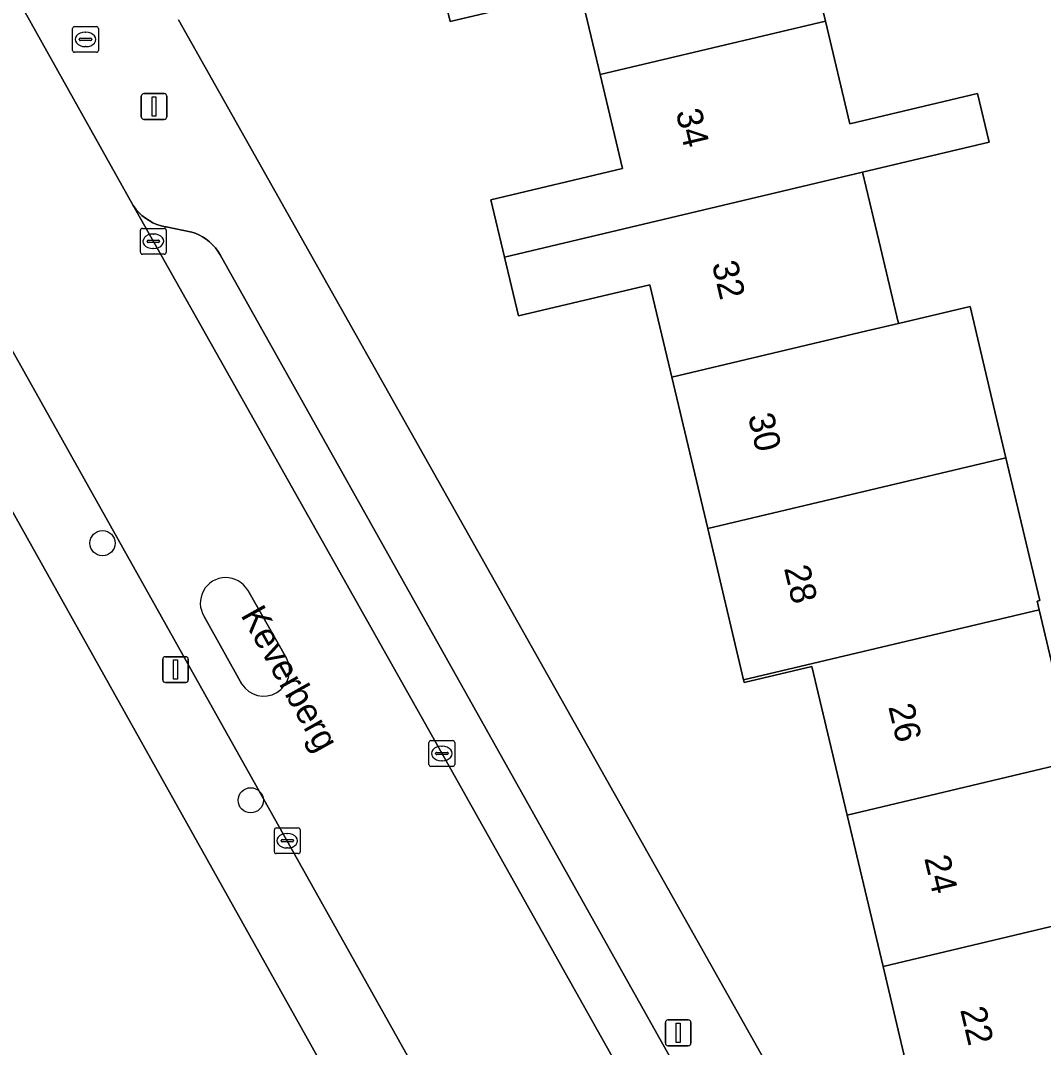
# Model space of a CAD drawing. Extents: x 158031 to 159244, y 380104 to 381214.
# Drawn here: x 158777.08 to 158816.76, y 380648.81 to 380688.64 of the extents above; entities that cross this region are included whole.
import ezdxf

# ---------------------------------------------------------------- set-up
doc = ezdxf.new("R2010")
doc.units = 0
for name, color, linetype in [('IMGEO_Boom', 7, 'Continuous'), ('IMGEO_Erf', 7, 'Continuous'), ('IMGEO_Kolk', 7, 'Continuous'), ('IMGEO_Lichtmast', 7, 'Continuous'), ('IMGEO_Openbare_ruimte_label', 7, 'Continuous'), ('IMGEO_Pand', 7, 'Continuous'), ('IMGEO_Pand_nummerreeks', 7, 'Continuous'), ('IMGEO_Parkeervlak_open', 7, 'Continuous'), ('IMGEO_Rijbaan_lokaal_gesloten', 7, 'Continuous'), ('IMGEO_Rioolput', 7, 'Continuous'), ('IMGEO_Verkeerseiland_gesloten', 7, 'Continuous'), ('IMGEO_Voetpad_open', 7, 'Continuous')]:
    doc.layers.add(name, color=color, linetype=linetype)

msp = doc.modelspace()

# ---------------------------------------------------------------- linework, layer by layer
at = {"layer": 'IMGEO_Boom'}
for centre in [(158780.259, 380668.371), (158786.01, 380658.397)]:
    msp.add_circle(centre, 0.489, dxfattribs=at)
at = {"layer": 'IMGEO_Erf'}
for points in [[(158823.207, 380671.374), (158816.439, 380699.129), (158811.397, 380697.9), (158812.454, 380693.444), (158807.441, 380692.253), (158808.303, 380688.62), (158809.247, 380684.639), (158814.197, 380685.813), (158814.645, 380683.925), (158809.743, 380682.762), (158810.167, 380680.973), (158810.372, 380680.109), (158811.135, 380676.893), (158813.91, 380677.552), (158814.876, 380673.482), (158815.303, 380671.682), (158816.616, 380666.149), (158816.514, 380666.124), (158816.593, 380665.789), (158817.539, 380661.805)], [(158811.927, 380646.083), (158810.535, 380651.953), (158809.143, 380657.822), (158807.776, 380663.583), (158805.153, 380662.961), (158805.128, 380663.068), (158803.736, 380668.938), (158802.344, 380674.807), (158801.493, 380678.394), (158796.395, 380677.185), (158795.854, 380679.467), (158795.326, 380681.69), (158800.424, 380682.899), (158799.559, 380686.545), (158798.785, 380689.807), (158793.744, 380688.611), (158793.091, 380691.365), (158795.582, 380691.956), (158795.09, 380694.029), (158784.237, 380691.279)], [(158783.209, 380688.665), (158811.198, 380638.982), (158811.271, 380638.853), (158811.356, 380638.73), (158811.451, 380638.616), (158811.556, 380638.51), (158811.67, 380638.415), (158811.792, 380638.33), (158811.922, 380638.256), (158812.057, 380638.194), (158812.197, 380638.145), (158812.341, 380638.108), (158812.488, 380638.084), (158812.637, 380638.074), (158812.786, 380638.076), (158812.933, 380638.092), (158813.079, 380638.121), (158813.203, 380638.157), (158833.443, 380642.994)], [(158807.529, 380614.627), (158795.053, 380636.914), (158793.972, 380638.844), (158769.672, 380682.252)]]:
    msp.add_lwpolyline(points, dxfattribs=at)
at = {"layer": 'IMGEO_Kolk'}
for p, q in [((158781.731, 380679.655), (158781.731, 380680.507)), ((158781.806, 380680.581), (158782.658, 380680.581)), ((158782.732, 380680.507), (158782.732, 380679.655)), ((158781.99, 380680.075), (158781.99, 380680.087)), ((158782.033, 380680.124), (158782.431, 380680.124)), ((158782.219, 380680.361), (158782.244, 380680.361)), ((158782.474, 380680.087), (158782.474, 380680.075)), ((158782.428, 380680.038), (158782.03, 380680.038)), ((158782.242, 380679.801), (158782.217, 380679.801)), ((158782.658, 380679.581), (158781.806, 380679.581)), ((158792.923, 380659.788), (158792.923, 380660.64)), ((158792.998, 380660.714), (158793.85, 380660.714)), ((158793.924, 380660.64), (158793.924, 380659.788)), ((158793.182, 380660.208), (158793.182, 380660.22)), ((158793.62, 380660.171), (158793.222, 380660.171)), ((158793.225, 380660.257), (158793.623, 380660.257)), ((158793.411, 380660.494), (158793.436, 380660.494)), ((158793.666, 380660.22), (158793.666, 380660.208)), ((158793.434, 380659.934), (158793.409, 380659.934)), ((158793.85, 380659.714), (158792.998, 380659.714)), ((158786.926, 380656.402), (158786.926, 380657.254)), ((158787.001, 380657.328), (158787.853, 380657.328)), ((158787.414, 380657.108), (158787.439, 380657.108)), ((158787.927, 380657.254), (158787.927, 380656.402)), ((158787.185, 380656.822), (158787.185, 380656.834)), ((158787.623, 380656.785), (158787.225, 380656.785)), ((158787.228, 380656.871), (158787.626, 380656.871)), ((158787.437, 380656.548), (158787.412, 380656.548)), ((158787.669, 380656.834), (158787.669, 380656.822)), ((158787.853, 380656.328), (158787.001, 380656.328))]:
    msp.add_line(p, q, dxfattribs=at)
for points in [[(158781.731, 380679.655), (158781.731, 380680.507)], [(158781.806, 380680.581), (158782.658, 380680.581)], [(158782.732, 380680.507), (158782.732, 380679.655)], [(158782.658, 380679.581), (158781.806, 380679.581)], [(158792.923, 380659.788), (158792.923, 380660.64)], [(158792.998, 380660.714), (158793.85, 380660.714)], [(158793.924, 380660.64), (158793.924, 380659.788)], [(158793.85, 380659.714), (158792.998, 380659.714)], [(158786.926, 380656.402), (158786.926, 380657.254)], [(158787.001, 380657.328), (158787.853, 380657.328)], [(158787.927, 380657.254), (158787.927, 380656.402)], [(158787.853, 380656.328), (158787.001, 380656.328)]]:
    msp.add_lwpolyline(points, dxfattribs=at)
for centre, radius, start, end in [((158781.808, 380680.505), 0.0765, 91.552, 178.448), ((158781.808, 380680.505), 0.0765, 91.552, 178.448), ((158782.656, 380680.505), 0.0765, 1.552, 88.448), ((158782.656, 380680.505), 0.0765, 1.552, 88.448), ((158782.03, 380680.084), 0.0403, 85.8775, 175.7526), ((158782.027, 380680.074), 0.0366, 178.938, 274.7102), ((158782.431, 380680.081), 0.043, 264.8664, 352.4533), ((158782.435, 380680.086), 0.0386, 1.7309, 96.639), ((158781.808, 380679.657), 0.0765, 181.552, 268.448), ((158781.808, 380679.657), 0.0765, 181.552, 268.448), ((158782.656, 380679.657), 0.0765, 271.552, 358.448), ((158782.656, 380679.657), 0.0765, 271.552, 358.448), ((158793, 380660.638), 0.0765, 91.552, 178.448), ((158793, 380660.638), 0.0765, 91.552, 178.448), ((158793.848, 380660.638), 0.0765, 1.552, 88.448), ((158793.848, 380660.638), 0.0765, 1.552, 88.448), ((158793.222, 380660.217), 0.0403, 85.8775, 175.7526), ((158793.219, 380660.207), 0.0366, 178.938, 274.7102), ((158793.623, 380660.214), 0.043, 264.8664, 352.4533), ((158793.627, 380660.219), 0.0386, 1.7309, 96.639), ((158793, 380659.79), 0.0765, 181.552, 268.448), ((158793, 380659.79), 0.0765, 181.552, 268.448), ((158793.848, 380659.79), 0.0765, 271.552, 358.448), ((158793.848, 380659.79), 0.0765, 271.552, 358.448), ((158787.003, 380657.252), 0.0765, 91.552, 178.448), ((158787.003, 380657.252), 0.0765, 91.552, 178.448), ((158787.851, 380657.252), 0.0765, 1.552, 88.448), ((158787.851, 380657.252), 0.0765, 1.552, 88.448), ((158787.225, 380656.831), 0.0403, 85.8775, 175.7526), ((158787.222, 380656.821), 0.0366, 178.938, 274.7102), ((158787.626, 380656.828), 0.043, 264.8664, 352.4533), ((158787.63, 380656.833), 0.0386, 1.7309, 96.639), ((158787.003, 380656.404), 0.0765, 181.552, 268.448), ((158787.003, 380656.404), 0.0765, 181.552, 268.448), ((158787.851, 380656.404), 0.0765, 271.552, 358.448), ((158787.851, 380656.404), 0.0765, 271.552, 358.448)]:
    msp.add_arc(centre, radius, start, end, dxfattribs=at)
for centre, major_axis, ratio, start_param, end_param in [((158782.218, 380680.081), (-0.387, 0.002), 0.722429, 4.712389, 7.853982), ((158782.243, 380680.081), (-0.39, 0.002), 0.717154, 1.570796, 4.712389), ((158793.41, 380660.214), (-0.387, 0.002), 0.722429, 4.712389, 7.853982), ((158793.435, 380660.214), (-0.39, 0.002), 0.717154, 1.570796, 4.712389), ((158787.413, 380656.828), (-0.387, 0.002), 0.722429, 4.712389, 7.853982), ((158787.438, 380656.828), (-0.39, 0.002), 0.717154, 1.570796, 4.712389)]:
    msp.add_ellipse(centre, major_axis=major_axis, ratio=ratio, start_param=start_param, end_param=end_param, dxfattribs=at)
at = {"layer": 'IMGEO_Lichtmast'}
for p, q in [((158781.763, 380684.909), (158781.763, 380685.709)), ((158781.763, 380685.709), (158781.763, 380684.909)), ((158781.863, 380685.809), (158782.653, 380685.809)), ((158782.653, 380685.809), (158781.863, 380685.809)), ((158782.753, 380685.709), (158782.753, 380684.909)), ((158782.753, 380684.909), (158782.753, 380685.709)), ((158782.653, 380684.809), (158781.863, 380684.809)), ((158781.863, 380684.809), (158782.653, 380684.809)), ((158782.598, 380663.068), (158782.598, 380663.868)), ((158782.598, 380663.868), (158782.598, 380663.068)), ((158782.698, 380663.968), (158783.488, 380663.968)), ((158783.488, 380663.968), (158782.698, 380663.968)), ((158783.588, 380663.868), (158783.588, 380663.068)), ((158783.588, 380663.068), (158783.588, 380663.868)), ((158783.488, 380662.968), (158782.698, 380662.968)), ((158782.698, 380662.968), (158783.488, 380662.968)), ((158802.092, 380648.977), (158802.092, 380649.777)), ((158802.092, 380649.777), (158802.092, 380648.977)), ((158802.192, 380649.877), (158802.982, 380649.877)), ((158802.982, 380649.877), (158802.192, 380649.877)), ((158803.082, 380649.777), (158803.082, 380648.977)), ((158803.082, 380648.977), (158803.082, 380649.777)), ((158802.982, 380648.877), (158802.192, 380648.877)), ((158802.192, 380648.877), (158802.982, 380648.877))]:
    msp.add_line(p, q, dxfattribs=at)
for points in [[(158782.183, 380685.684), (158782.333, 380685.684), (158782.333, 380684.934), (158782.183, 380684.934), (158782.183, 380685.684)], [(158783.018, 380663.843), (158783.168, 380663.843), (158783.168, 380663.093), (158783.018, 380663.093), (158783.018, 380663.843)], [(158802.512, 380649.752), (158802.662, 380649.752), (158802.662, 380649.002), (158802.512, 380649.002), (158802.512, 380649.752)]]:
    msp.add_lwpolyline(points, dxfattribs=at)
for centre, start, end in [((158781.863, 380685.709), 90, 180), ((158781.863, 380685.709), 90, 180), ((158782.653, 380685.709), 0, 90), ((158782.653, 380685.709), 360, 90), ((158781.863, 380684.909), 180, 270), ((158781.863, 380684.909), 180, 270), ((158782.653, 380684.909), 270, 0), ((158782.653, 380684.909), 270, 0), ((158782.698, 380663.868), 90, 180), ((158782.698, 380663.868), 90, 180), ((158783.488, 380663.868), 0, 90), ((158783.488, 380663.868), 360, 90), ((158782.698, 380663.068), 180, 270), ((158782.698, 380663.068), 180, 270), ((158783.488, 380663.068), 270, 0), ((158783.488, 380663.068), 270, 0), ((158802.192, 380649.777), 90, 180), ((158802.192, 380649.777), 90, 180), ((158802.982, 380649.777), 0, 90), ((158802.982, 380649.777), 360, 90), ((158802.192, 380648.977), 180, 270), ((158802.192, 380648.977), 180, 270), ((158802.982, 380648.977), 270, 0), ((158802.982, 380648.977), 270, 0)]:
    msp.add_arc(centre, 0.1, start, end, dxfattribs=at)
at = {"layer": 'IMGEO_Pand'}
for points in [[(158795.582, 380691.956), (158793.091, 380691.365), (158793.744, 380688.611), (158798.785, 380689.807), (158799.559, 380686.545), (158808.303, 380688.62), (158807.441, 380692.253), (158812.454, 380693.444), (158811.397, 380697.9), (158810.112, 380697.595), (158795.09, 380694.029)], [(158814.197, 380685.813), (158809.247, 380684.639), (158808.303, 380688.62), (158799.559, 380686.545), (158800.424, 380682.899), (158795.326, 380681.69), (158795.854, 380679.467), (158809.743, 380682.762), (158814.645, 380683.925)], [(158809.743, 380682.762), (158795.854, 380679.467), (158796.395, 380677.185), (158801.493, 380678.394), (158802.344, 380674.807), (158809.908, 380676.602), (158811.135, 380676.893), (158810.372, 380680.109), (158810.167, 380680.973)], [(158811.135, 380676.893), (158809.908, 380676.602), (158802.344, 380674.807), (158803.736, 380668.938), (158815.303, 380671.682), (158814.876, 380673.482), (158813.91, 380677.552)], [(158805.128, 380663.068), (158816.593, 380665.789), (158816.514, 380666.124), (158816.616, 380666.149), (158815.303, 380671.682), (158803.736, 380668.938)], [(158805.128, 380663.068), (158805.153, 380662.961), (158807.776, 380663.583), (158809.143, 380657.822), (158819.353, 380660.245), (158818.906, 380662.129), (158817.539, 380661.805), (158816.593, 380665.789)], [(158810.535, 380651.953), (158819.395, 380654.055), (158818.43, 380658.124), (158819.78, 380658.445), (158819.353, 380660.245), (158809.143, 380657.822)], [(158810.535, 380651.953), (158811.927, 380646.083), (158822.163, 380648.513), (158821.722, 380650.369), (158820.347, 380650.043), (158819.395, 380654.055)]]:
    msp.add_lwpolyline(points, close=True, dxfattribs=at)
at = {"layer": 'IMGEO_Parkeervlak_open'}
msp.add_lwpolyline([(158807.306, 380639.455), (158784.825, 380679.554), (158784.739, 380679.694), (158784.641, 380679.826), (158784.532, 380679.948), (158784.412, 380680.061), (158784.283, 380680.162), (158784.145, 380680.251), (158784, 380680.327), (158783.848, 380680.391), (158783.721, 380680.432), (158782.732, 380680.636), (158782.697, 380680.642), (158782.531, 380680.68), (158782.37, 380680.733), (158782.214, 380680.8), (158782.064, 380680.881), (158781.923, 380680.975), (158781.79, 380681.081), (158781.667, 380681.199), (158781.556, 380681.327), (158781.456, 380681.464), (158783.099, 380678.532), (158793.418, 380660.222), (158807.225, 380635.635)], dxfattribs=at)
at = {"layer": 'IMGEO_Rijbaan_lokaal_gesloten'}
for points in [[(158807.225, 380635.635), (158793.418, 380660.222), (158783.099, 380678.532), (158781.456, 380681.464), (158777.246, 380688.974), (158774.78, 380693.373), (158773.994, 380694.774), (158772.222, 380697.936), (158763.389, 380713.806), (158755.564, 380727.824), (158755.085, 380728.691), (158753.739, 380731.506), (158753.195, 380732.977), (158752.897, 380733.799), (158751.88, 380737.492), (158751.681, 380738.472), (158751.293, 380740.741), (158751.095, 380743.737), (158751.166, 380746.74), (158751.504, 380749.724), (158744.634, 380751.499)], [(158748.029, 380726.974), (158757.809, 380709.552), (158759.661, 380706.252), (158759.764, 380706.069), (158763.233, 380699.889), (158768.32, 380690.845), (158768.668, 380690.225), (158772.877, 380682.742), (158810.02, 380616.484), (158820.231, 380598.271), (158822.357, 380594.491), (158830.347, 380580.068), (158832.16, 380577.421)], [(158785.891, 380666.544), (158787.401, 380663.911)], [(158785.665, 380662.898), (158784.202, 380665.53)]]:
    msp.add_lwpolyline(points, dxfattribs=at)
for centre, radius, start, end in [((158785.039, 380666.049), 0.985, 30.137, 211.8204), ((158786.51, 380663.444), 1.006, 212.8642, 27.6651)]:
    msp.add_arc(centre, radius, start, end, dxfattribs=at)
at = {"layer": 'IMGEO_Rioolput'}
for p, q in [((158779.176, 380688.41), (158780.028, 380688.41)), ((158779.101, 380687.484), (158779.101, 380688.336)), ((158779.589, 380688.19), (158779.614, 380688.19)), ((158780.102, 380688.336), (158780.102, 380687.484)), ((158779.36, 380687.904), (158779.36, 380687.916)), ((158779.798, 380687.867), (158779.4, 380687.867)), ((158779.403, 380687.953), (158779.801, 380687.953)), ((158779.612, 380687.63), (158779.587, 380687.63)), ((158779.844, 380687.916), (158779.844, 380687.904)), ((158780.028, 380687.41), (158779.176, 380687.41))]:
    msp.add_line(p, q, dxfattribs=at)
for points in [[(158779.176, 380688.41), (158780.028, 380688.41)], [(158779.101, 380687.484), (158779.101, 380688.336)], [(158780.102, 380688.336), (158780.102, 380687.484)], [(158780.028, 380687.41), (158779.176, 380687.41)]]:
    msp.add_lwpolyline(points, dxfattribs=at)
for centre, radius, start, end in [((158779.178, 380688.334), 0.0765, 91.552, 178.448), ((158779.178, 380688.334), 0.0765, 91.552, 178.448), ((158780.026, 380688.334), 0.0765, 1.552, 88.448), ((158780.026, 380688.334), 0.0765, 1.552, 88.448), ((158779.4, 380687.913), 0.0403, 85.8775, 175.7526), ((158779.397, 380687.903), 0.0366, 178.938, 274.7102), ((158779.801, 380687.91), 0.043, 264.8664, 352.4533), ((158779.805, 380687.915), 0.0386, 1.7309, 96.639), ((158779.178, 380687.486), 0.0765, 181.552, 268.448), ((158779.178, 380687.486), 0.0765, 181.552, 268.448), ((158780.026, 380687.486), 0.0765, 271.552, 358.448), ((158780.026, 380687.486), 0.0765, 271.552, 358.448)]:
    msp.add_arc(centre, radius, start, end, dxfattribs=at)
for centre, major_axis, ratio, start_param, end_param in [((158779.588, 380687.91), (-0.387, 0.002), 0.722429, 4.712389, 7.853982), ((158779.613, 380687.91), (-0.39, 0.002), 0.717154, 1.570796, 4.712389)]:
    msp.add_ellipse(centre, major_axis=major_axis, ratio=ratio, start_param=start_param, end_param=end_param, dxfattribs=at)
at = {"layer": 'IMGEO_Verkeerseiland_gesloten'}
for points in [[(158787.401, 380663.911), (158785.891, 380666.544)], [(158784.202, 380665.53), (158785.665, 380662.898)]]:
    msp.add_lwpolyline(points, dxfattribs=at)
for centre, radius, start, end in [((158785.039, 380666.049), 0.985, 30.137, 211.8204), ((158786.51, 380663.444), 1.006, 212.8642, 27.6651)]:
    msp.add_arc(centre, radius, start, end, dxfattribs=at)
at = {"layer": 'IMGEO_Voetpad_open'}
for points in [[(158777.246, 380688.974), (158781.456, 380681.464), (158781.556, 380681.327), (158781.667, 380681.199), (158781.79, 380681.081), (158781.923, 380680.975), (158782.064, 380680.881), (158782.214, 380680.8), (158782.37, 380680.733), (158782.531, 380680.68), (158782.697, 380680.642), (158782.732, 380680.636), (158783.721, 380680.432), (158783.848, 380680.391), (158784, 380680.327), (158784.145, 380680.251), (158784.283, 380680.162), (158784.412, 380680.061), (158784.532, 380679.948), (158784.641, 380679.826), (158784.739, 380679.694), (158784.825, 380679.554), (158807.306, 380639.455)], [(158811.198, 380638.982), (158783.209, 380688.665)], [(158772.877, 380682.742), (158771.971, 380682.232), (158769.672, 380682.252), (158793.972, 380638.844), (158795.053, 380636.914), (158807.529, 380614.627), (158810.57, 380610.506)], [(158810.02, 380616.484), (158772.877, 380682.742)]]:
    msp.add_lwpolyline(points, dxfattribs=at)

# ---------------------------------------------------------------- texts
at = {"layer": 'IMGEO_Openbare_ruimte_label'}
msp.add_text('Keverberg', height=1, rotation=299.2048, dxfattribs=at).set_placement((158785.601, 380665.584))
at = {"layer": 'IMGEO_Pand_nummerreeks'}
for s, rotation, p in [('34', 283.344, (158802.491, 380685.099)), ('32', 283.344, (158803.89, 380679.203)), ('30', 283.344, (158805.29, 380673.299)), ('28', 283.3445, (158806.69, 380667.4)), ('26', 283.3444, (158810.734, 380662.029)), ('24', 283.3444, (158812.128, 380656.152)), ('22', 283.3444, (158813.522, 380650.277))]:
    msp.add_text(s, height=1, rotation=rotation, dxfattribs=at).set_placement(p)

doc.saveas('drawing.dxf')
